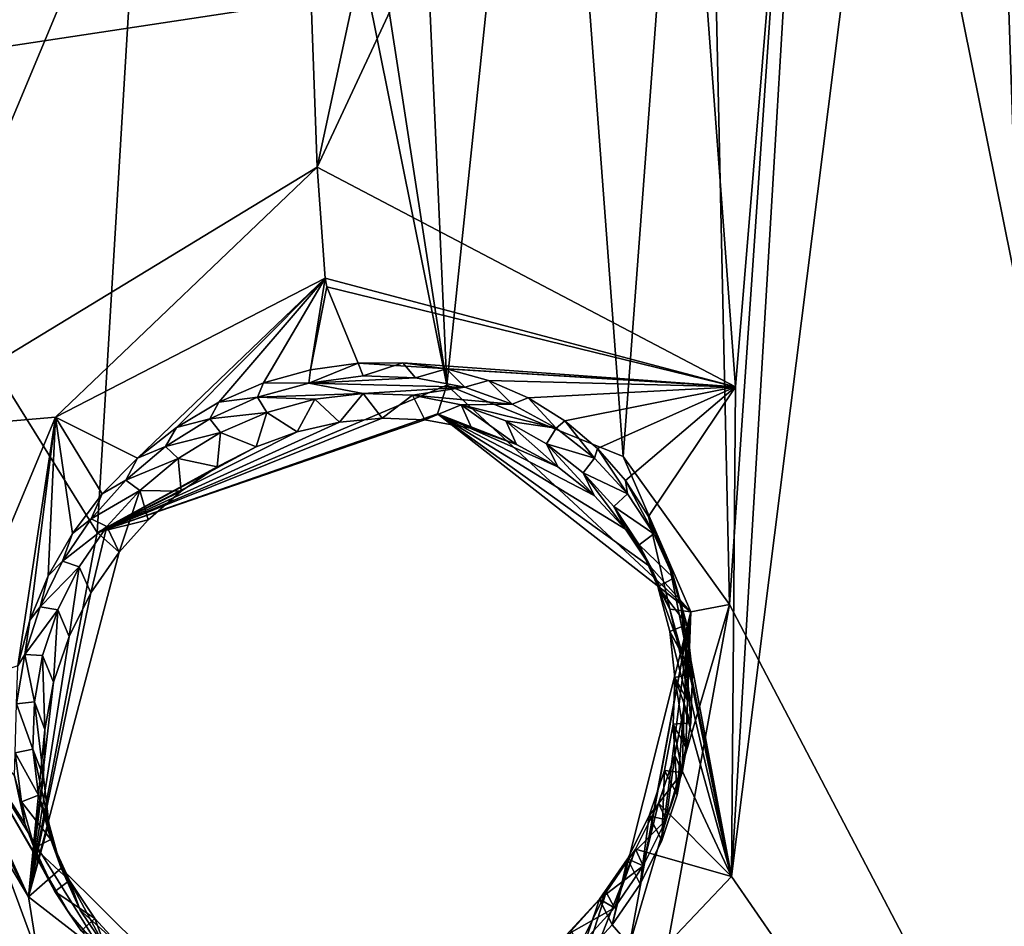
# Model space of a CAD drawing. Header units: millimetres. Extents: x -147 to 294, y -82 to 275.
# Tile 399 of 609: x 271.71 to 277.8, y 199.97 to 205.57. Entities that reach past the tile are written whole.
import ezdxf

# ---------------------------------------------------------------- set-up
doc = ezdxf.new("R2010")
doc.units = ezdxf.units.MM
doc.header["$LTSCALE"] = 67.506716
for name, color, linetype in [('1594', 7, 'CONTINUOUS'), ('1995', 7, 'CONTINUOUS'), ('2014', 7, 'CONTINUOUS'), ('2765', 7, 'CONTINUOUS'), ('2766', 7, 'CONTINUOUS'), ('2767', 7, 'CONTINUOUS'), ('2768', 7, 'CONTINUOUS'), ('2769', 7, 'CONTINUOUS'), ('2770', 7, 'CONTINUOUS'), ('2771', 7, 'CONTINUOUS'), ('2772', 7, 'CONTINUOUS'), ('2773', 7, 'CONTINUOUS'), ('755', 7, 'CONTINUOUS'), ('871', 7, 'CONTINUOUS')]:
    doc.layers.add(name, color=color, linetype=linetype)

msp = doc.modelspace()

# ---------------------------------------------------------------- linework, layer by layer
at = {"layer": '1594', "linetype": 'CONTINUOUS'}
msp.add_3dface([(270.4139, 204.6531, -20.9313), (268.1585, 207.5037, -19.3435), (272.4559, 209.63, -20.2601), (270.4139, 204.6531, -20.9313)], dxfattribs=at)
at = {"layer": '1995', "linetype": 'CONTINUOUS'}
for points in [[(276.6501, 209.9932, -19.0014), (279.6313, 195.2094, -23.9621), (277.3143, 211.5931, -18.8244), (276.6501, 209.9932, -19.0014)], [(279.6313, 195.2094, -23.9621), (279.7405, 197.6106, -23.3075), (277.3143, 211.5931, -18.8244), (279.6313, 195.2094, -23.9621)], [(277.3143, 211.5931, -18.8244), (279.7405, 197.6106, -23.3075), (280.9186, 205.605, -21.5357), (277.3143, 211.5931, -18.8244)], [(272.7277, 211.3819, -17.4434), (266.7488, 211.1453, -15.8076), (272.1865, 202.4038, -19.5774), (272.7277, 211.3819, -17.4434)], [(274.3503, 203.3148, -19.9895), (272.7277, 211.3819, -17.4434), (272.1865, 202.4038, -19.5774), (274.3503, 203.3148, -19.9895)], [(273.3468, 209.8073, -18.016), (272.7277, 211.3819, -17.4434), (274.3503, 203.3148, -19.9895), (273.3468, 209.8073, -18.016)], [(272.1865, 202.4038, -19.5774), (266.7488, 211.1453, -15.8076), (271.761, 200.1498, -20.0653), (272.1865, 202.4038, -19.5774)], [(271.761, 200.1498, -20.0653), (266.7488, 211.1453, -15.8076), (268.4085, 206.7562, -17.353), (271.761, 200.1498, -20.0653)], [(276.6501, 209.9932, -19.0014), (275.9325, 209.4525, -18.9061), (276.0986, 201.9569, -20.9029), (276.6501, 209.9932, -19.0014)], [(279.6313, 195.2094, -23.9621), (276.6501, 209.9932, -19.0014), (276.0986, 201.9569, -20.9029), (279.6313, 195.2094, -23.9621)], [(274.0799, 209.3368, -18.3563), (273.3468, 209.8073, -18.016), (274.3503, 203.3148, -19.9895), (274.0799, 209.3368, -18.3563)], [(275.9325, 209.4525, -18.9061), (274.9649, 209.1975, -18.665), (275.4402, 202.8718, -20.4479), (275.9325, 209.4525, -18.9061)], [(276.0986, 201.9569, -20.9029), (275.9325, 209.4525, -18.9061), (275.4402, 202.8718, -20.4479), (276.0986, 201.9569, -20.9029)], [(274.9649, 209.1975, -18.665), (274.0799, 209.3368, -18.3563), (274.3503, 203.3148, -19.9895), (274.9649, 209.1975, -18.665)], [(274.9649, 209.1975, -18.665), (274.3503, 203.3148, -19.9895), (275.4402, 202.8718, -20.4479), (274.9649, 209.1975, -18.665)], [(268.5351, 205.5437, -17.7001), (271.761, 200.1498, -20.0653), (268.4085, 206.7562, -17.353), (268.5351, 205.5437, -17.7001)], [(268.042, 204.4514, -17.8491), (272.421, 196.0159, -21.4268), (268.5351, 205.5437, -17.7001), (268.042, 204.4514, -17.8491)], [(272.421, 196.0159, -21.4268), (271.761, 200.1498, -20.0653), (268.5351, 205.5437, -17.7001), (272.421, 196.0159, -21.4268)], [(265.2099, 196.6723, -19.222), (272.421, 196.0159, -21.4268), (268.042, 204.4514, -17.8491), (265.2099, 196.6723, -19.222)], [(275.6906, 199.7235, -21.3854), (279.6313, 195.2094, -23.9621), (276.0986, 201.9569, -20.9029), (275.6906, 199.7235, -21.3854)], [(271.761, 200.1498, -20.0653), (272.421, 196.0159, -21.4268), (273.5124, 198.7915, -20.9682), (271.761, 200.1498, -20.0653)]]:
    msp.add_3dface(points, dxfattribs=at)
at = {"layer": '2014', "linetype": 'CONTINUOUS'}
for points in [[(277.6074, 212.1589, -21.2669), (278.102, 197.3899, -25.3327), (276.1103, 200.2748, -23.8642), (277.6074, 212.1589, -21.2669)], [(276.6895, 209.9816, -21.5003), (277.6074, 212.1589, -21.2669), (276.1103, 200.2748, -23.8642), (276.6895, 209.9816, -21.5003)], [(278.102, 197.3899, -25.3327), (277.6074, 212.1589, -21.2669), (279.8609, 208.6799, -22.8868), (278.102, 197.3899, -25.3327)], [(275.692, 209.256, -21.3595), (276.6895, 209.9816, -21.5003), (276.134, 203.3033, -23.0449), (275.692, 209.256, -21.3595)], [(276.134, 203.3033, -23.0449), (276.6895, 209.9816, -21.5003), (276.1103, 200.2748, -23.8642), (276.134, 203.3033, -23.0449)], [(270.4139, 204.6531, -20.9313), (272.4559, 209.63, -20.2601), (270.8503, 203.0238, -21.4926), (270.4139, 204.6531, -20.9313)], [(272.4559, 209.63, -20.2601), (273.3862, 209.0992, -20.676), (270.8503, 203.0238, -21.4926), (272.4559, 209.63, -20.2601)], [(274.4696, 208.9488, -21.0497), (275.692, 209.256, -21.3595), (273.5472, 204.6619, -21.8673), (274.4696, 208.9488, -21.0497)], [(273.5472, 204.6619, -21.8673), (275.692, 209.256, -21.3595), (276.134, 203.3033, -23.0449), (273.5472, 204.6619, -21.8673)], [(273.3862, 209.0992, -20.676), (273.5472, 204.6619, -21.8673), (270.8503, 203.0238, -21.4926), (273.3862, 209.0992, -20.676)], [(273.3862, 209.0992, -20.676), (274.4696, 208.9488, -21.0497), (273.5472, 204.6619, -21.8673), (273.3862, 209.0992, -20.676)], [(276.1103, 200.2748, -23.8642), (278.102, 197.3899, -25.3327), (274.9853, 199.0874, -23.8362), (276.1103, 200.2748, -23.8642)]]:
    msp.add_3dface(points, dxfattribs=at)
at = {"layer": '2765', "linetype": 'CONTINUOUS'}
for points in [[(273.5472, 204.6619, -21.8673), (276.134, 203.3033, -23.0449), (273.5961, 203.9761, -21.8063), (273.5472, 204.6619, -21.8673)], [(273.5961, 203.9761, -21.8063), (276.134, 203.3033, -23.0449), (273.6066, 203.9215, -21.7791), (273.5961, 203.9761, -21.8063)], [(273.6066, 203.9215, -21.7791), (276.134, 203.3033, -23.0449), (273.8011, 203.4505, -21.1942), (273.6066, 203.9215, -21.7791)], [(273.8011, 203.4505, -21.1942), (276.134, 203.3033, -23.0449), (274.0771, 203.4511, -21.3064), (273.8011, 203.4505, -21.1942)], [(274.0771, 203.4511, -21.3064), (276.134, 203.3033, -23.0449), (274.3473, 203.4152, -21.4274), (274.0771, 203.4511, -21.3064)], [(274.3473, 203.4152, -21.4274), (276.134, 203.3033, -23.0449), (274.6074, 203.3428, -21.5552), (274.3473, 203.4152, -21.4274)], [(274.6074, 203.3428, -21.5552), (276.134, 203.3033, -23.0449), (274.8534, 203.2348, -21.6877), (274.6074, 203.3428, -21.5552)], [(274.8534, 203.2348, -21.6877), (276.134, 203.3033, -23.0449), (275.0793, 203.0939, -21.8215), (274.8534, 203.2348, -21.6877)], [(275.0793, 203.0939, -21.8215), (276.134, 203.3033, -23.0449), (275.2807, 202.9226, -21.9542), (275.0793, 203.0939, -21.8215)], [(275.2807, 202.9226, -21.9542), (276.134, 203.3033, -23.0449), (275.4543, 202.7242, -22.0834), (275.2807, 202.9226, -21.9542)], [(275.4543, 202.7242, -22.0834), (276.134, 203.3033, -23.0449), (275.5974, 202.5027, -22.2067), (275.4543, 202.7242, -22.0834)], [(276.134, 203.3033, -23.0449), (276.1103, 200.2748, -23.8642), (275.5974, 202.5027, -22.2067), (276.134, 203.3033, -23.0449)], [(275.5974, 202.5027, -22.2067), (276.1103, 200.2748, -23.8642), (275.7205, 202.2269, -22.3376), (275.5974, 202.5027, -22.2067)], [(275.7205, 202.2269, -22.3376), (276.1103, 200.2748, -23.8642), (275.798, 201.9353, -22.4545), (275.7205, 202.2269, -22.3376)], [(275.798, 201.9353, -22.4545), (276.1103, 200.2748, -23.8642), (275.8297, 201.6342, -22.5554), (275.798, 201.9353, -22.4545)], [(275.8297, 201.6342, -22.5554), (276.1103, 200.2748, -23.8642), (275.8166, 201.3282, -22.6385), (275.8297, 201.6342, -22.5554)], [(275.8166, 201.3282, -22.6385), (276.1103, 200.2748, -23.8642), (275.7595, 201.0253, -22.7019), (275.8166, 201.3282, -22.6385)], [(275.7595, 201.0253, -22.7019), (276.1103, 200.2748, -23.8642), (275.6592, 200.7287, -22.7459), (275.7595, 201.0253, -22.7019)], [(275.6592, 200.7287, -22.7459), (276.1103, 200.2748, -23.8642), (275.5168, 200.4446, -22.7695), (275.6592, 200.7287, -22.7459)], [(276.1103, 200.2748, -23.8642), (274.9853, 199.0874, -23.8362), (275.5168, 200.4446, -22.7695), (276.1103, 200.2748, -23.8642)], [(275.5168, 200.4446, -22.7695), (274.9853, 199.0874, -23.8362), (275.3352, 200.1793, -22.7717), (275.5168, 200.4446, -22.7695)], [(275.3352, 200.1793, -22.7717), (274.9853, 199.0874, -23.8362), (275.118, 199.9391, -22.7521), (275.3352, 200.1793, -22.7717)]]:
    msp.add_3dface(points, dxfattribs=at)
at = {"layer": '2766', "linetype": 'CONTINUOUS'}
for points in [[(270.8503, 203.0238, -21.4926), (273.5472, 204.6619, -21.8673), (271.928, 203.1152, -21.4403), (270.8503, 203.0238, -21.4926)], [(273.5472, 204.6619, -21.8673), (273.5961, 203.9761, -21.8063), (271.928, 203.1152, -21.4403), (273.5472, 204.6619, -21.8673)], [(271.928, 203.1152, -21.4403), (273.5961, 203.9761, -21.8063), (272.4353, 202.8627, -20.8144), (271.928, 203.1152, -21.4403)], [(272.4353, 202.8627, -20.8144), (273.5961, 203.9761, -21.8063), (272.677, 203.0523, -20.8559), (272.4353, 202.8627, -20.8144)], [(272.677, 203.0523, -20.8559), (273.5961, 203.9761, -21.8063), (272.9384, 203.208, -20.9158), (272.677, 203.0523, -20.8559)], [(272.9384, 203.208, -20.9158), (273.5961, 203.9761, -21.8063), (273.2163, 203.3279, -20.9928), (272.9384, 203.208, -20.9158)], [(273.2163, 203.3279, -20.9928), (273.5961, 203.9761, -21.8063), (273.5058, 203.4093, -21.086), (273.2163, 203.3279, -20.9928)], [(273.5961, 203.9761, -21.8063), (273.6066, 203.9215, -21.7791), (273.5058, 203.4093, -21.086), (273.5961, 203.9761, -21.8063)], [(273.6066, 203.9215, -21.7791), (273.8011, 203.4505, -21.1942), (273.5058, 203.4093, -21.086), (273.6066, 203.9215, -21.7791)], [(271.2164, 201.4181, -21.6626), (270.8503, 203.0238, -21.4926), (271.928, 203.1152, -21.4403), (271.2164, 201.4181, -21.6626)], [(271.2164, 201.4181, -21.6626), (271.928, 203.1152, -21.4403), (271.6962, 201.5783, -20.8948), (271.2164, 201.4181, -21.6626)], [(271.6962, 201.5783, -20.8948), (271.928, 203.1152, -21.4403), (271.7709, 201.861, -20.8421), (271.6962, 201.5783, -20.8948)], [(271.7709, 201.861, -20.8421), (271.928, 203.1152, -21.4403), (271.8834, 202.135, -20.8069), (271.7709, 201.861, -20.8421)], [(271.8834, 202.135, -20.8069), (271.928, 203.1152, -21.4403), (272.0331, 202.3968, -20.7899), (271.8834, 202.135, -20.8069)], [(272.0331, 202.3968, -20.7899), (271.928, 203.1152, -21.4403), (272.2183, 202.6416, -20.7923), (272.0331, 202.3968, -20.7899)], [(272.2183, 202.6416, -20.7923), (271.928, 203.1152, -21.4403), (272.4353, 202.8627, -20.8144), (272.2183, 202.6416, -20.7923)], [(271.8186, 199.7864, -22.3497), (270.7745, 199.9581, -22.3086), (271.2164, 201.4181, -21.6626), (271.8186, 199.7864, -22.3497)], [(271.8186, 199.7864, -22.3497), (271.2164, 201.4181, -21.6626), (272.2148, 199.8137, -21.6136), (271.8186, 199.7864, -22.3497)], [(272.2148, 199.8137, -21.6136), (271.2164, 201.4181, -21.6626), (272.011, 200.0506, -21.4639), (272.2148, 199.8137, -21.6136)], [(272.011, 200.0506, -21.4639), (271.2164, 201.4181, -21.6626), (271.8385, 200.3441, -21.3102), (272.011, 200.0506, -21.4639)], [(271.8385, 200.3441, -21.3102), (271.2164, 201.4181, -21.6626), (271.7395, 200.6032, -21.1957), (271.8385, 200.3441, -21.3102)], [(271.7395, 200.6032, -21.1957), (271.2164, 201.4181, -21.6626), (271.6756, 200.8981, -21.0843), (271.7395, 200.6032, -21.1957)]]:
    msp.add_3dface(points, dxfattribs=at)
at = {"layer": '2767', "linetype": 'CONTINUOUS'}
for points in [[(273.5058, 203.4093, -21.086), (273.8011, 203.4505, -21.1942), (273.4951, 203.3266, -20.8029), (273.5058, 203.4093, -21.086)], [(273.4951, 203.3266, -20.8029), (273.8011, 203.4505, -21.1942), (273.8326, 203.3709, -20.8947), (273.4951, 203.3266, -20.8029)], [(273.2163, 203.3279, -20.9928), (273.5058, 203.4093, -21.086), (273.4951, 203.3266, -20.8029), (273.2163, 203.3279, -20.9928)], [(272.9384, 203.208, -20.9158), (273.2163, 203.3279, -20.9928), (273.1789, 203.239, -20.7299), (272.9384, 203.208, -20.9158)], [(273.1789, 203.239, -20.7299), (273.2163, 203.3279, -20.9928), (273.4951, 203.3266, -20.8029), (273.1789, 203.239, -20.7299)], [(272.8824, 203.1066, -20.6753), (272.9384, 203.208, -20.9158), (273.1789, 203.239, -20.7299), (272.8824, 203.1066, -20.6753)], [(272.677, 203.0523, -20.8559), (272.9384, 203.208, -20.9158), (272.8824, 203.1066, -20.6753), (272.677, 203.0523, -20.8559)], [(272.6091, 202.9338, -20.6391), (272.677, 203.0523, -20.8559), (272.8824, 203.1066, -20.6753), (272.6091, 202.9338, -20.6391)], [(272.4353, 202.8627, -20.8144), (272.677, 203.0523, -20.8559), (272.6091, 202.9338, -20.6391), (272.4353, 202.8627, -20.8144)], [(272.364, 202.7264, -20.6212), (272.4353, 202.8627, -20.8144), (272.6091, 202.9338, -20.6391), (272.364, 202.7264, -20.6212)], [(272.2183, 202.6416, -20.7923), (272.4353, 202.8627, -20.8144), (272.364, 202.7264, -20.6212), (272.2183, 202.6416, -20.7923)], [(272.1488, 202.4867, -20.6214), (272.2183, 202.6416, -20.7923), (272.364, 202.7264, -20.6212), (272.1488, 202.4867, -20.6214)], [(272.0331, 202.3968, -20.7899), (272.2183, 202.6416, -20.7923), (272.1488, 202.4867, -20.6214), (272.0331, 202.3968, -20.7899)], [(271.9726, 202.2254, -20.6394), (272.0331, 202.3968, -20.7899), (272.1488, 202.4867, -20.6214), (271.9726, 202.2254, -20.6394)], [(271.8834, 202.135, -20.8069), (272.0331, 202.3968, -20.7899), (271.9726, 202.2254, -20.6394), (271.8834, 202.135, -20.8069)], [(271.8344, 201.9425, -20.6749), (271.8834, 202.135, -20.8069), (271.9726, 202.2254, -20.6394), (271.8344, 201.9425, -20.6749)], [(271.7709, 201.861, -20.8421), (271.8834, 202.135, -20.8069), (271.8344, 201.9425, -20.6749), (271.7709, 201.861, -20.8421)], [(271.7394, 201.6488, -20.7265), (271.7709, 201.861, -20.8421), (271.8344, 201.9425, -20.6749), (271.7394, 201.6488, -20.7265)], [(271.6962, 201.5783, -20.8948), (271.7709, 201.861, -20.8421), (271.7394, 201.6488, -20.7265), (271.6962, 201.5783, -20.8948)], [(271.6869, 201.3436, -20.7941), (271.6962, 201.5783, -20.8948), (271.7394, 201.6488, -20.7265), (271.6869, 201.3436, -20.7941)], [(271.7182, 200.7379, -20.9692), (271.6756, 200.8981, -21.0843), (271.6799, 201.0404, -20.8749), (271.7182, 200.7379, -20.9692)], [(271.7395, 200.6032, -21.1957), (271.6756, 200.8981, -21.0843), (271.7182, 200.7379, -20.9692), (271.7395, 200.6032, -21.1957)], [(271.7996, 200.4519, -21.0721), (271.7395, 200.6032, -21.1957), (271.7182, 200.7379, -20.9692), (271.7996, 200.4519, -21.0721)], [(271.8385, 200.3441, -21.3102), (271.7395, 200.6032, -21.1957), (271.7996, 200.4519, -21.0721), (271.8385, 200.3441, -21.3102)], [(271.925, 200.1819, -21.1839), (271.8385, 200.3441, -21.3102), (271.7996, 200.4519, -21.0721), (271.925, 200.1819, -21.1839)], [(272.011, 200.0506, -21.4639), (271.8385, 200.3441, -21.3102), (271.925, 200.1819, -21.1839), (272.011, 200.0506, -21.4639)], [(272.0878, 199.9383, -21.2998), (272.011, 200.0506, -21.4639), (271.925, 200.1819, -21.1839), (272.0878, 199.9383, -21.2998)], [(272.2148, 199.8137, -21.6136), (272.011, 200.0506, -21.4639), (272.0878, 199.9383, -21.2998), (272.2148, 199.8137, -21.6136)]]:
    msp.add_3dface(points, dxfattribs=at)
at = {"layer": '2768', "linetype": 'CONTINUOUS'}
for points in [[(273.8011, 203.4505, -21.1942), (274.0771, 203.4511, -21.3064), (273.8326, 203.3709, -20.8947), (273.8011, 203.4505, -21.1942)], [(273.8326, 203.3709, -20.8947), (274.0771, 203.4511, -21.3064), (274.1555, 203.3596, -20.9973), (273.8326, 203.3709, -20.8947)], [(274.0771, 203.4511, -21.3064), (274.3473, 203.4152, -21.4274), (274.1555, 203.3596, -20.9973), (274.0771, 203.4511, -21.3064)], [(274.1555, 203.3596, -20.9973), (274.3473, 203.4152, -21.4274), (274.4616, 203.3026, -21.1076), (274.1555, 203.3596, -20.9973)], [(274.3473, 203.4152, -21.4274), (274.6074, 203.3428, -21.5552), (274.4616, 203.3026, -21.1076), (274.3473, 203.4152, -21.4274)], [(274.4616, 203.3026, -21.1076), (274.6074, 203.3428, -21.5552), (274.7543, 203.1972, -21.2271), (274.4616, 203.3026, -21.1076)], [(274.6074, 203.3428, -21.5552), (274.8534, 203.2348, -21.6877), (274.7543, 203.1972, -21.2271), (274.6074, 203.3428, -21.5552)], [(274.7543, 203.1972, -21.2271), (274.8534, 203.2348, -21.6877), (275.0256, 203.0481, -21.3521), (274.7543, 203.1972, -21.2271)], [(274.8534, 203.2348, -21.6877), (275.0793, 203.0939, -21.8215), (275.0256, 203.0481, -21.3521), (274.8534, 203.2348, -21.6877)], [(275.0256, 203.0481, -21.3521), (275.0793, 203.0939, -21.8215), (275.2626, 202.8622, -21.4767), (275.0256, 203.0481, -21.3521)], [(275.0793, 203.0939, -21.8215), (275.2807, 202.9226, -21.9542), (275.2626, 202.8622, -21.4767), (275.0793, 203.0939, -21.8215)], [(275.2626, 202.8622, -21.4767), (275.2807, 202.9226, -21.9542), (275.4663, 202.641, -21.6006), (275.2626, 202.8622, -21.4767)], [(275.2807, 202.9226, -21.9542), (275.4543, 202.7242, -22.0834), (275.4663, 202.641, -21.6006), (275.2807, 202.9226, -21.9542)], [(275.4543, 202.7242, -22.0834), (275.5974, 202.5027, -22.2067), (275.63, 202.3939, -21.7192), (275.4543, 202.7242, -22.0834)], [(275.4663, 202.641, -21.6006), (275.4543, 202.7242, -22.0834), (275.63, 202.3939, -21.7192), (275.4663, 202.641, -21.6006)], [(275.5974, 202.5027, -22.2067), (275.7205, 202.2269, -22.3376), (275.754, 202.1212, -21.8325), (275.5974, 202.5027, -22.2067)], [(275.63, 202.3939, -21.7192), (275.5974, 202.5027, -22.2067), (275.754, 202.1212, -21.8325), (275.63, 202.3939, -21.7192)], [(275.7205, 202.2269, -22.3376), (275.798, 201.9353, -22.4545), (275.8337, 201.8334, -21.936), (275.7205, 202.2269, -22.3376)], [(275.754, 202.1212, -21.8325), (275.7205, 202.2269, -22.3376), (275.8337, 201.8334, -21.936), (275.754, 202.1212, -21.8325)], [(275.798, 201.9353, -22.4545), (275.8297, 201.6342, -22.5554), (275.8694, 201.5305, -22.0299), (275.798, 201.9353, -22.4545)], [(275.8337, 201.8334, -21.936), (275.798, 201.9353, -22.4545), (275.8694, 201.5305, -22.0299), (275.8337, 201.8334, -21.936)], [(275.8297, 201.6342, -22.5554), (275.8166, 201.3282, -22.6385), (275.8596, 201.2259, -22.1099), (275.8297, 201.6342, -22.5554)], [(275.8694, 201.5305, -22.0299), (275.8297, 201.6342, -22.5554), (275.8596, 201.2259, -22.1099), (275.8694, 201.5305, -22.0299)], [(275.8166, 201.3282, -22.6385), (275.7595, 201.0253, -22.7019), (275.8043, 200.9194, -22.1764), (275.8166, 201.3282, -22.6385)], [(275.8596, 201.2259, -22.1099), (275.8166, 201.3282, -22.6385), (275.8043, 200.9194, -22.1764), (275.8596, 201.2259, -22.1099)], [(275.7595, 201.0253, -22.7019), (275.6592, 200.7287, -22.7459), (275.7062, 200.6247, -22.2261), (275.7595, 201.0253, -22.7019)], [(275.8043, 200.9194, -22.1764), (275.7595, 201.0253, -22.7019), (275.7062, 200.6247, -22.2261), (275.8043, 200.9194, -22.1764)], [(275.6592, 200.7287, -22.7459), (275.5168, 200.4446, -22.7695), (275.5648, 200.3419, -22.2592), (275.6592, 200.7287, -22.7459)], [(275.7062, 200.6247, -22.2261), (275.6592, 200.7287, -22.7459), (275.5648, 200.3419, -22.2592), (275.7062, 200.6247, -22.2261)], [(275.5168, 200.4446, -22.7695), (275.3352, 200.1793, -22.7717), (275.3863, 200.0818, -22.2746), (275.5168, 200.4446, -22.7695)], [(275.5648, 200.3419, -22.2592), (275.5168, 200.4446, -22.7695), (275.3863, 200.0818, -22.2746), (275.5648, 200.3419, -22.2592)], [(275.3352, 200.1793, -22.7717), (275.118, 199.9391, -22.7521), (275.1704, 199.8449, -22.2721), (275.3352, 200.1793, -22.7717)], [(275.3863, 200.0818, -22.2746), (275.3352, 200.1793, -22.7717), (275.1704, 199.8449, -22.2721), (275.3863, 200.0818, -22.2746)]]:
    msp.add_3dface(points, dxfattribs=at)
at = {"layer": '2769', "linetype": 'CONTINUOUS'}
for points in [[(273.4951, 203.3266, -20.8029), (273.8326, 203.3709, -20.8947), (274.1555, 203.3596, -20.9973), (273.4951, 203.3266, -20.8029)], [(273.4951, 203.3266, -20.8029), (274.1555, 203.3596, -20.9973), (274.4616, 203.3026, -21.1076), (273.4951, 203.3266, -20.8029)], [(273.1789, 203.239, -20.7299), (273.4951, 203.3266, -20.8029), (273.8326, 203.2617, -20.9238), (273.1789, 203.239, -20.7299)], [(273.4951, 203.3266, -20.8029), (274.4616, 203.3026, -21.1076), (273.8326, 203.2617, -20.9238), (273.4951, 203.3266, -20.8029)], [(274.4616, 203.3026, -21.1076), (274.1374, 203.2517, -21.0206), (273.8326, 203.2617, -20.9238), (274.4616, 203.3026, -21.1076)], [(274.4616, 203.3026, -21.1076), (274.7543, 203.1972, -21.2271), (274.1374, 203.2517, -21.0206), (274.4616, 203.3026, -21.1076)], [(272.8824, 203.1066, -20.6753), (273.1789, 203.239, -20.7299), (273.2358, 203.145, -20.7723), (272.8824, 203.1066, -20.6753)], [(273.5334, 203.2266, -20.8414), (273.1789, 203.239, -20.7299), (273.8326, 203.2617, -20.9238), (273.5334, 203.2266, -20.8414)], [(273.2358, 203.145, -20.7723), (273.1789, 203.239, -20.7299), (273.5334, 203.2266, -20.8414), (273.2358, 203.145, -20.7723)], [(274.1374, 203.2517, -21.0206), (274.7543, 203.1972, -21.2271), (274.4375, 203.1924, -21.1295), (274.1374, 203.2517, -21.0206)], [(274.7543, 203.1972, -21.2271), (275.0256, 203.0481, -21.3521), (274.4375, 203.1924, -21.1295), (274.7543, 203.1972, -21.2271)], [(274.4375, 203.1924, -21.1295), (275.0256, 203.0481, -21.3521), (274.7133, 203.0932, -21.2421), (274.4375, 203.1924, -21.1295)], [(272.9488, 203.021, -20.7183), (272.8824, 203.1066, -20.6753), (273.2358, 203.145, -20.7723), (272.9488, 203.021, -20.7183)], [(272.6091, 202.9338, -20.6391), (272.8824, 203.1066, -20.6753), (272.9488, 203.021, -20.7183), (272.6091, 202.9338, -20.6391)], [(274.7133, 203.0932, -21.2421), (275.0256, 203.0481, -21.3521), (274.9666, 202.9515, -21.3595), (274.7133, 203.0932, -21.2421)], [(272.6873, 202.8596, -20.6826), (272.6091, 202.9338, -20.6391), (272.9488, 203.021, -20.7183), (272.6873, 202.8596, -20.6826)], [(275.0256, 203.0481, -21.3521), (275.2626, 202.8622, -21.4767), (274.9666, 202.9515, -21.3595), (275.0256, 203.0481, -21.3521)], [(272.364, 202.7264, -20.6212), (272.6091, 202.9338, -20.6391), (272.6873, 202.8596, -20.6826), (272.364, 202.7264, -20.6212)], [(274.9666, 202.9515, -21.3595), (275.2626, 202.8622, -21.4767), (275.1925, 202.7721, -21.4788), (274.9666, 202.9515, -21.3595)], [(272.4502, 202.6628, -20.6642), (272.364, 202.7264, -20.6212), (272.6873, 202.8596, -20.6826), (272.4502, 202.6628, -20.6642)], [(275.2626, 202.8622, -21.4767), (275.4663, 202.641, -21.6006), (275.1925, 202.7721, -21.4788), (275.2626, 202.8622, -21.4767)], [(275.1925, 202.7721, -21.4788), (275.4663, 202.641, -21.6006), (275.383, 202.5633, -21.5952), (275.1925, 202.7721, -21.4788)], [(272.1488, 202.4867, -20.6214), (272.364, 202.7264, -20.6212), (272.4502, 202.6628, -20.6642), (272.1488, 202.4867, -20.6214)], [(272.2465, 202.4397, -20.6632), (272.1488, 202.4867, -20.6214), (272.4502, 202.6628, -20.6642), (272.2465, 202.4397, -20.6632)], [(275.4663, 202.641, -21.6006), (275.63, 202.3939, -21.7192), (275.383, 202.5633, -21.5952), (275.4663, 202.641, -21.6006)], [(275.383, 202.5633, -21.5952), (275.63, 202.3939, -21.7192), (275.5384, 202.3258, -21.7086), (275.383, 202.5633, -21.5952)], [(271.9726, 202.2254, -20.6394), (272.1488, 202.4867, -20.6214), (272.2465, 202.4397, -20.6632), (271.9726, 202.2254, -20.6394)], [(272.0752, 202.1903, -20.6794), (271.9726, 202.2254, -20.6394), (272.2465, 202.4397, -20.6632), (272.0752, 202.1903, -20.6794)], [(275.63, 202.3939, -21.7192), (275.754, 202.1212, -21.8325), (275.5384, 202.3258, -21.7086), (275.63, 202.3939, -21.7192)], [(275.5384, 202.3258, -21.7086), (275.754, 202.1212, -21.8325), (275.6535, 202.0678, -21.8149), (275.5384, 202.3258, -21.7086)], [(271.8344, 201.9425, -20.6749), (271.9726, 202.2254, -20.6394), (272.0752, 202.1903, -20.6794), (271.8344, 201.9425, -20.6749)], [(271.9431, 201.9246, -20.712), (271.8344, 201.9425, -20.6749), (272.0752, 202.1903, -20.6794), (271.9431, 201.9246, -20.712)], [(275.754, 202.1212, -21.8325), (275.8337, 201.8334, -21.936), (275.6535, 202.0678, -21.8149), (275.754, 202.1212, -21.8325)], [(275.6535, 202.0678, -21.8149), (275.8337, 201.8334, -21.936), (275.7285, 201.7903, -21.9142), (275.6535, 202.0678, -21.8149)], [(271.7394, 201.6488, -20.7265), (271.8344, 201.9425, -20.6749), (271.9431, 201.9246, -20.712), (271.7394, 201.6488, -20.7265)], [(271.8492, 201.642, -20.7609), (271.7394, 201.6488, -20.7265), (271.9431, 201.9246, -20.712), (271.8492, 201.642, -20.7609)], [(275.8337, 201.8334, -21.936), (275.8694, 201.5305, -22.0299), (275.7285, 201.7903, -21.9142), (275.8337, 201.8334, -21.936)], [(275.7285, 201.7903, -21.9142), (275.8694, 201.5305, -22.0299), (275.7602, 201.5067, -22.0015), (275.7285, 201.7903, -21.9142)], [(271.6869, 201.3436, -20.7941), (271.7394, 201.6488, -20.7265), (271.7981, 201.3551, -20.8239), (271.6869, 201.3436, -20.7941)], [(271.7981, 201.3551, -20.8239), (271.7394, 201.6488, -20.7265), (271.8492, 201.642, -20.7609), (271.7981, 201.3551, -20.8239)], [(275.8694, 201.5305, -22.0299), (275.8596, 201.2259, -22.1099), (275.7602, 201.5067, -22.0015), (275.8694, 201.5305, -22.0299)], [(275.7602, 201.5067, -22.0015), (275.8596, 201.2259, -22.1099), (275.749, 201.2164, -22.0773), (275.7602, 201.5067, -22.0015)], [(271.7894, 201.0624, -20.9013), (271.6869, 201.3436, -20.7941), (271.7981, 201.3551, -20.8239), (271.7894, 201.0624, -20.9013)], [(271.6799, 201.0404, -20.8749), (271.6869, 201.3436, -20.7941), (271.7894, 201.0624, -20.9013), (271.6799, 201.0404, -20.8749)], [(275.8596, 201.2259, -22.1099), (275.8043, 200.9194, -22.1764), (275.749, 201.2164, -22.0773), (275.8596, 201.2259, -22.1099)], [(275.749, 201.2164, -22.0773), (275.8043, 200.9194, -22.1764), (275.6959, 200.9308, -22.1387), (275.749, 201.2164, -22.0773)], [(271.8233, 200.7791, -20.9891), (271.6799, 201.0404, -20.8749), (271.7894, 201.0624, -20.9013), (271.8233, 200.7791, -20.9891)], [(271.7182, 200.7379, -20.9692), (271.6799, 201.0404, -20.8749), (271.8233, 200.7791, -20.9891), (271.7182, 200.7379, -20.9692)], [(275.6959, 200.9308, -22.1387), (275.8043, 200.9194, -22.1764), (275.6009, 200.6497, -22.1857), (275.6959, 200.9308, -22.1387)], [(275.8043, 200.9194, -22.1764), (275.7062, 200.6247, -22.2261), (275.6009, 200.6497, -22.1857), (275.8043, 200.9194, -22.1764)], [(271.9003, 200.5045, -21.0875), (271.7182, 200.7379, -20.9692), (271.8233, 200.7791, -20.9891), (271.9003, 200.5045, -21.0875)], [(271.7996, 200.4519, -21.0721), (271.7182, 200.7379, -20.9692), (271.9003, 200.5045, -21.0875), (271.7996, 200.4519, -21.0721)], [(275.6009, 200.6497, -22.1857), (275.7062, 200.6247, -22.2261), (275.4668, 200.3844, -22.2164), (275.6009, 200.6497, -22.1857)], [(275.7062, 200.6247, -22.2261), (275.5648, 200.3419, -22.2592), (275.4668, 200.3844, -22.2164), (275.7062, 200.6247, -22.2261)], [(272.0162, 200.2498, -21.1923), (271.7996, 200.4519, -21.0721), (271.9003, 200.5045, -21.0875), (272.0162, 200.2498, -21.1923)], [(271.925, 200.1819, -21.1839), (271.7996, 200.4519, -21.0721), (272.0162, 200.2498, -21.1923), (271.925, 200.1819, -21.1839)], [(275.4668, 200.3844, -22.2164), (275.5648, 200.3419, -22.2592), (275.2931, 200.1344, -22.2305), (275.4668, 200.3844, -22.2164)], [(275.5648, 200.3419, -22.2592), (275.3863, 200.0818, -22.2746), (275.2931, 200.1344, -22.2305), (275.5648, 200.3419, -22.2592)], [(272.1716, 200.0155, -21.3035), (271.925, 200.1819, -21.1839), (272.0162, 200.2498, -21.1923), (272.1716, 200.0155, -21.3035)], [(272.0878, 199.9383, -21.2998), (271.925, 200.1819, -21.1839), (272.1716, 200.0155, -21.3035), (272.0878, 199.9383, -21.2998)], [(275.2931, 200.1344, -22.2305), (275.3863, 200.0818, -22.2746), (275.0876, 199.9117, -22.2274), (275.2931, 200.1344, -22.2305)], [(275.3863, 200.0818, -22.2746), (275.1704, 199.8449, -22.2721), (275.0876, 199.9117, -22.2274), (275.3863, 200.0818, -22.2746)], [(272.3611, 199.8093, -21.4174), (272.0878, 199.9383, -21.2998), (272.1716, 200.0155, -21.3035), (272.3611, 199.8093, -21.4174)]]:
    msp.add_3dface(points, dxfattribs=at)
at = {"layer": '2770', "linetype": 'CONTINUOUS'}
for points in [[(274.1374, 203.2517, -21.0206), (274.4375, 203.1924, -21.1295), (274.2125, 203.099, -20.3252), (274.1374, 203.2517, -21.0206)], [(274.2125, 203.099, -20.3252), (274.4375, 203.1924, -21.1295), (274.5049, 203.0452, -20.4396), (274.2125, 203.099, -20.3252)], [(274.4375, 203.1924, -21.1295), (274.7133, 203.0932, -21.2421), (274.781, 202.9476, -20.5607), (274.4375, 203.1924, -21.1295)], [(274.5049, 203.0452, -20.4396), (274.4375, 203.1924, -21.1295), (274.781, 202.9476, -20.5607), (274.5049, 203.0452, -20.4396)], [(274.7133, 203.0932, -21.2421), (274.9666, 202.9515, -21.3595), (275.0351, 202.8084, -20.6861), (274.7133, 203.0932, -21.2421)], [(274.781, 202.9476, -20.5607), (274.7133, 203.0932, -21.2421), (275.0351, 202.8084, -20.6861), (274.781, 202.9476, -20.5607)], [(274.9666, 202.9515, -21.3595), (275.1925, 202.7721, -21.4788), (275.2617, 202.6319, -20.8127), (274.9666, 202.9515, -21.3595)], [(275.0351, 202.8084, -20.6861), (274.9666, 202.9515, -21.3595), (275.2617, 202.6319, -20.8127), (275.0351, 202.8084, -20.6861)], [(275.1925, 202.7721, -21.4788), (275.383, 202.5633, -21.5952), (275.4553, 202.4232, -20.9372), (275.1925, 202.7721, -21.4788)], [(275.2617, 202.6319, -20.8127), (275.1925, 202.7721, -21.4788), (275.4553, 202.4232, -20.9372), (275.2617, 202.6319, -20.8127)], [(275.383, 202.5633, -21.5952), (275.5384, 202.3258, -21.7086), (275.6115, 202.1875, -21.0565), (275.383, 202.5633, -21.5952)], [(275.4553, 202.4232, -20.9372), (275.383, 202.5633, -21.5952), (275.6115, 202.1875, -21.0565), (275.4553, 202.4232, -20.9372)], [(275.5384, 202.3258, -21.7086), (275.6535, 202.0678, -21.8149), (275.729, 201.9284, -21.169), (275.5384, 202.3258, -21.7086)], [(275.6115, 202.1875, -21.0565), (275.5384, 202.3258, -21.7086), (275.729, 201.9284, -21.169), (275.6115, 202.1875, -21.0565)], [(275.6535, 202.0678, -21.8149), (275.7285, 201.7903, -21.9142), (275.8053, 201.6516, -21.2723), (275.6535, 202.0678, -21.8149)], [(275.729, 201.9284, -21.169), (275.6535, 202.0678, -21.8149), (275.8053, 201.6516, -21.2723), (275.729, 201.9284, -21.169)], [(275.7285, 201.7903, -21.9142), (275.7602, 201.5067, -22.0015), (275.8386, 201.3644, -21.3637), (275.7285, 201.7903, -21.9142)], [(275.8053, 201.6516, -21.2723), (275.7285, 201.7903, -21.9142), (275.8386, 201.3644, -21.3637), (275.8053, 201.6516, -21.2723)], [(275.7602, 201.5067, -22.0015), (275.749, 201.2164, -22.0773), (275.8284, 201.0725, -21.4414), (275.7602, 201.5067, -22.0015)], [(275.8386, 201.3644, -21.3637), (275.7602, 201.5067, -22.0015), (275.8284, 201.0725, -21.4414), (275.8386, 201.3644, -21.3637)], [(275.749, 201.2164, -22.0773), (275.6959, 200.9308, -22.1387), (275.7751, 200.7813, -21.5042), (275.749, 201.2164, -22.0773)], [(275.8284, 201.0725, -21.4414), (275.749, 201.2164, -22.0773), (275.7751, 200.7813, -21.5042), (275.8284, 201.0725, -21.4414)], [(275.6959, 200.9308, -22.1387), (275.6009, 200.6497, -22.1857), (275.68, 200.4977, -21.5504), (275.6959, 200.9308, -22.1387)], [(275.7751, 200.7813, -21.5042), (275.6959, 200.9308, -22.1387), (275.68, 200.4977, -21.5504), (275.7751, 200.7813, -21.5042)], [(275.6009, 200.6497, -22.1857), (275.4668, 200.3844, -22.2164), (275.5449, 200.2277, -21.5792), (275.6009, 200.6497, -22.1857)], [(275.68, 200.4977, -21.5504), (275.6009, 200.6497, -22.1857), (275.5449, 200.2277, -21.5792), (275.68, 200.4977, -21.5504)], [(275.4668, 200.3844, -22.2164), (275.2931, 200.1344, -22.2305), (275.3717, 199.9763, -21.5897), (275.4668, 200.3844, -22.2164)], [(275.5449, 200.2277, -21.5792), (275.4668, 200.3844, -22.2164), (275.3717, 199.9763, -21.5897), (275.5449, 200.2277, -21.5792)], [(275.2931, 200.1344, -22.2305), (275.0876, 199.9117, -22.2274), (275.1638, 199.7493, -21.5818), (275.2931, 200.1344, -22.2305)], [(275.3717, 199.9763, -21.5897), (275.2931, 200.1344, -22.2305), (275.1638, 199.7493, -21.5818), (275.3717, 199.9763, -21.5897)]]:
    msp.add_3dface(points, dxfattribs=at)
at = {"layer": '2771', "linetype": 'CONTINUOUS'}
for points in [[(275.8587, 201.9111, -20.9498), (274.3503, 203.3148, -19.9895), (274.2908, 203.1368, -20.1065), (275.8587, 201.9111, -20.9498)], [(275.4402, 202.8718, -20.4479), (274.3503, 203.3148, -19.9895), (275.8587, 201.9111, -20.9498), (275.4402, 202.8718, -20.4479)], [(274.2125, 203.099, -20.3252), (274.5049, 203.0452, -20.4396), (274.2908, 203.1368, -20.1065), (274.2125, 203.099, -20.3252)], [(274.5049, 203.0452, -20.4396), (274.781, 202.9476, -20.5607), (274.2908, 203.1368, -20.1065), (274.5049, 203.0452, -20.4396)], [(274.781, 202.9476, -20.5607), (275.0351, 202.8084, -20.6861), (274.2908, 203.1368, -20.1065), (274.781, 202.9476, -20.5607)], [(275.0351, 202.8084, -20.6861), (275.2617, 202.6319, -20.8127), (274.2908, 203.1368, -20.1065), (275.0351, 202.8084, -20.6861)], [(275.2617, 202.6319, -20.8127), (275.4553, 202.4232, -20.9372), (274.2908, 203.1368, -20.1065), (275.2617, 202.6319, -20.8127)], [(275.4553, 202.4232, -20.9372), (275.6115, 202.1875, -21.0565), (274.2908, 203.1368, -20.1065), (275.4553, 202.4232, -20.9372)], [(275.6115, 202.1875, -21.0565), (275.8587, 201.9111, -20.9498), (274.2908, 203.1368, -20.1065), (275.6115, 202.1875, -21.0565)], [(276.0986, 201.9569, -20.9029), (275.4402, 202.8718, -20.4479), (275.8587, 201.9111, -20.9498), (276.0986, 201.9569, -20.9029)], [(275.6115, 202.1875, -21.0565), (275.729, 201.9284, -21.169), (275.8587, 201.9111, -20.9498), (275.6115, 202.1875, -21.0565)], [(275.6906, 199.7235, -21.3854), (276.0986, 201.9569, -20.9029), (275.4783, 199.8526, -21.3925), (275.6906, 199.7235, -21.3854)], [(275.4783, 199.8526, -21.3925), (276.0986, 201.9569, -20.9029), (275.8587, 201.9111, -20.9498), (275.4783, 199.8526, -21.3925)], [(275.5449, 200.2277, -21.5792), (275.3717, 199.9763, -21.5897), (275.8587, 201.9111, -20.9498), (275.5449, 200.2277, -21.5792)], [(275.3717, 199.9763, -21.5897), (275.4783, 199.8526, -21.3925), (275.8587, 201.9111, -20.9498), (275.3717, 199.9763, -21.5897)], [(275.68, 200.4977, -21.5504), (275.5449, 200.2277, -21.5792), (275.8587, 201.9111, -20.9498), (275.68, 200.4977, -21.5504)], [(275.7751, 200.7813, -21.5042), (275.68, 200.4977, -21.5504), (275.8587, 201.9111, -20.9498), (275.7751, 200.7813, -21.5042)], [(275.729, 201.9284, -21.169), (275.8053, 201.6516, -21.2723), (275.8587, 201.9111, -20.9498), (275.729, 201.9284, -21.169)], [(275.8284, 201.0725, -21.4414), (275.7751, 200.7813, -21.5042), (275.8587, 201.9111, -20.9498), (275.8284, 201.0725, -21.4414)], [(275.8053, 201.6516, -21.2723), (275.8386, 201.3644, -21.3637), (275.8587, 201.9111, -20.9498), (275.8053, 201.6516, -21.2723)], [(275.8386, 201.3644, -21.3637), (275.8284, 201.0725, -21.4414), (275.8587, 201.9111, -20.9498), (275.8386, 201.3644, -21.3637)], [(275.3717, 199.9763, -21.5897), (275.1638, 199.7493, -21.5818), (275.4783, 199.8526, -21.3925), (275.3717, 199.9763, -21.5897)]]:
    msp.add_3dface(points, dxfattribs=at)
at = {"layer": '2772', "linetype": 'CONTINUOUS'}
for points in [[(274.3503, 203.3148, -19.9895), (272.1865, 202.4038, -19.5774), (274.2908, 203.1368, -20.1065), (274.3503, 203.3148, -19.9895)], [(272.1865, 202.4038, -19.5774), (274.2125, 203.099, -20.3252), (274.2908, 203.1368, -20.1065), (272.1865, 202.4038, -19.5774)], [(274.2125, 203.099, -20.3252), (272.1865, 202.4038, -19.5774), (273.9499, 203.109, -20.2334), (274.2125, 203.099, -20.3252)], [(273.9499, 203.109, -20.2334), (272.1865, 202.4038, -19.5774), (273.6857, 203.0843, -20.1512), (273.9499, 203.109, -20.2334)], [(273.6857, 203.0843, -20.1512), (272.1865, 202.4038, -19.5774), (273.4244, 203.0254, -20.0797), (273.6857, 203.0843, -20.1512)], [(273.4244, 203.0254, -20.0797), (272.1865, 202.4038, -19.5774), (273.1703, 202.933, -20.0201), (273.4244, 203.0254, -20.0797)], [(273.1703, 202.933, -20.0201), (272.1865, 202.4038, -19.5774), (272.9292, 202.8097, -19.9738), (273.1703, 202.933, -20.0201)], [(272.9292, 202.8097, -19.9738), (272.1865, 202.4038, -19.5774), (272.7057, 202.6582, -19.9413), (272.9292, 202.8097, -19.9738)], [(272.7057, 202.6582, -19.9413), (272.1865, 202.4038, -19.5774), (272.5024, 202.4812, -19.9229), (272.7057, 202.6582, -19.9413)], [(272.5024, 202.4812, -19.9229), (272.1865, 202.4038, -19.5774), (272.3218, 202.2813, -19.9186), (272.5024, 202.4812, -19.9229)], [(272.1865, 202.4038, -19.5774), (271.761, 200.1498, -20.0653), (272.3218, 202.2813, -19.9186), (272.1865, 202.4038, -19.5774)], [(272.3218, 202.2813, -19.9186), (271.761, 200.1498, -20.0653), (272.1481, 202.03, -19.931), (272.3218, 202.2813, -19.9186)], [(272.1481, 202.03, -19.931), (271.761, 200.1498, -20.0653), (272.0125, 201.7601, -19.9613), (272.1481, 202.03, -19.931)], [(272.0125, 201.7601, -19.9613), (271.761, 200.1498, -20.0653), (271.9172, 201.4763, -20.0089), (272.0125, 201.7601, -19.9613)], [(271.9172, 201.4763, -20.0089), (271.761, 200.1498, -20.0653), (271.8638, 201.1849, -20.0725), (271.9172, 201.4763, -20.0089)], [(271.8638, 201.1849, -20.0725), (271.761, 200.1498, -20.0653), (271.8537, 200.8925, -20.1508), (271.8638, 201.1849, -20.0725)], [(271.8537, 200.8925, -20.1508), (271.761, 200.1498, -20.0653), (271.8874, 200.6047, -20.2421), (271.8537, 200.8925, -20.1508)], [(271.8874, 200.6047, -20.2421), (271.761, 200.1498, -20.0653), (271.9641, 200.3274, -20.3448), (271.8874, 200.6047, -20.2421)], [(271.761, 200.1498, -20.0653), (273.5124, 198.7915, -20.9682), (271.9641, 200.3274, -20.3448), (271.761, 200.1498, -20.0653)], [(271.9641, 200.3274, -20.3448), (273.5124, 198.7915, -20.9682), (272.0822, 200.0679, -20.4562), (271.9641, 200.3274, -20.3448)], [(272.0822, 200.0679, -20.4562), (273.5124, 198.7915, -20.9682), (272.2391, 199.8318, -20.5741), (272.0822, 200.0679, -20.4562)]]:
    msp.add_3dface(points, dxfattribs=at)
at = {"layer": '2773', "linetype": 'CONTINUOUS'}
for points in [[(273.5334, 203.2266, -20.8414), (273.8326, 203.2617, -20.9238), (273.6857, 203.0843, -20.1512), (273.5334, 203.2266, -20.8414)], [(273.8326, 203.2617, -20.9238), (273.9499, 203.109, -20.2334), (273.6857, 203.0843, -20.1512), (273.8326, 203.2617, -20.9238)], [(273.8326, 203.2617, -20.9238), (274.1374, 203.2517, -21.0206), (273.9499, 203.109, -20.2334), (273.8326, 203.2617, -20.9238)], [(274.1374, 203.2517, -21.0206), (274.2125, 203.099, -20.3252), (273.9499, 203.109, -20.2334), (274.1374, 203.2517, -21.0206)], [(273.2358, 203.145, -20.7723), (273.5334, 203.2266, -20.8414), (273.4244, 203.0254, -20.0797), (273.2358, 203.145, -20.7723)], [(273.5334, 203.2266, -20.8414), (273.6857, 203.0843, -20.1512), (273.4244, 203.0254, -20.0797), (273.5334, 203.2266, -20.8414)], [(272.9488, 203.021, -20.7183), (273.2358, 203.145, -20.7723), (273.1703, 202.933, -20.0201), (272.9488, 203.021, -20.7183)], [(273.2358, 203.145, -20.7723), (273.4244, 203.0254, -20.0797), (273.1703, 202.933, -20.0201), (273.2358, 203.145, -20.7723)], [(272.6873, 202.8596, -20.6826), (272.9488, 203.021, -20.7183), (272.9292, 202.8097, -19.9738), (272.6873, 202.8596, -20.6826)], [(272.9488, 203.021, -20.7183), (273.1703, 202.933, -20.0201), (272.9292, 202.8097, -19.9738), (272.9488, 203.021, -20.7183)], [(272.4502, 202.6628, -20.6642), (272.6873, 202.8596, -20.6826), (272.7057, 202.6582, -19.9413), (272.4502, 202.6628, -20.6642)], [(272.6873, 202.8596, -20.6826), (272.9292, 202.8097, -19.9738), (272.7057, 202.6582, -19.9413), (272.6873, 202.8596, -20.6826)], [(272.2465, 202.4397, -20.6632), (272.4502, 202.6628, -20.6642), (272.3218, 202.2813, -19.9186), (272.2465, 202.4397, -20.6632)], [(272.4502, 202.6628, -20.6642), (272.5024, 202.4812, -19.9229), (272.3218, 202.2813, -19.9186), (272.4502, 202.6628, -20.6642)], [(272.4502, 202.6628, -20.6642), (272.7057, 202.6582, -19.9413), (272.5024, 202.4812, -19.9229), (272.4502, 202.6628, -20.6642)], [(272.0752, 202.1903, -20.6794), (272.2465, 202.4397, -20.6632), (272.1481, 202.03, -19.931), (272.0752, 202.1903, -20.6794)], [(272.2465, 202.4397, -20.6632), (272.3218, 202.2813, -19.9186), (272.1481, 202.03, -19.931), (272.2465, 202.4397, -20.6632)], [(271.9431, 201.9246, -20.712), (272.0752, 202.1903, -20.6794), (272.0125, 201.7601, -19.9613), (271.9431, 201.9246, -20.712)], [(272.0752, 202.1903, -20.6794), (272.1481, 202.03, -19.931), (272.0125, 201.7601, -19.9613), (272.0752, 202.1903, -20.6794)], [(271.8492, 201.642, -20.7609), (271.9431, 201.9246, -20.712), (271.9172, 201.4763, -20.0089), (271.8492, 201.642, -20.7609)], [(271.9431, 201.9246, -20.712), (272.0125, 201.7601, -19.9613), (271.9172, 201.4763, -20.0089), (271.9431, 201.9246, -20.712)], [(271.7981, 201.3551, -20.8239), (271.8492, 201.642, -20.7609), (271.8638, 201.1849, -20.0725), (271.7981, 201.3551, -20.8239)], [(271.8492, 201.642, -20.7609), (271.9172, 201.4763, -20.0089), (271.8638, 201.1849, -20.0725), (271.8492, 201.642, -20.7609)], [(271.7894, 201.0624, -20.9013), (271.7981, 201.3551, -20.8239), (271.8537, 200.8925, -20.1508), (271.7894, 201.0624, -20.9013)], [(271.7981, 201.3551, -20.8239), (271.8638, 201.1849, -20.0725), (271.8537, 200.8925, -20.1508), (271.7981, 201.3551, -20.8239)], [(271.8233, 200.7791, -20.9891), (271.7894, 201.0624, -20.9013), (271.8874, 200.6047, -20.2421), (271.8233, 200.7791, -20.9891)], [(271.7894, 201.0624, -20.9013), (271.8537, 200.8925, -20.1508), (271.8874, 200.6047, -20.2421), (271.7894, 201.0624, -20.9013)], [(271.9003, 200.5045, -21.0875), (271.8233, 200.7791, -20.9891), (271.9641, 200.3274, -20.3448), (271.9003, 200.5045, -21.0875)], [(271.8233, 200.7791, -20.9891), (271.8874, 200.6047, -20.2421), (271.9641, 200.3274, -20.3448), (271.8233, 200.7791, -20.9891)], [(272.0162, 200.2498, -21.1923), (271.9003, 200.5045, -21.0875), (272.0822, 200.0679, -20.4562), (272.0162, 200.2498, -21.1923)], [(271.9003, 200.5045, -21.0875), (271.9641, 200.3274, -20.3448), (272.0822, 200.0679, -20.4562), (271.9003, 200.5045, -21.0875)], [(272.1716, 200.0155, -21.3035), (272.0162, 200.2498, -21.1923), (272.2391, 199.8318, -20.5741), (272.1716, 200.0155, -21.3035)], [(272.0162, 200.2498, -21.1923), (272.0822, 200.0679, -20.4562), (272.2391, 199.8318, -20.5741), (272.0162, 200.2498, -21.1923)], [(272.3611, 199.8093, -21.4174), (272.1716, 200.0155, -21.3035), (272.2391, 199.8318, -20.5741), (272.3611, 199.8093, -21.4174)]]:
    msp.add_3dface(points, dxfattribs=at)
at = {"layer": '755', "linetype": 'CONTINUOUS'}
for points in [[(262.8979, 217.597, -42.8457), (273.9445, 194.1902, -47.4045), (259.9495, 198.0206, -47.2371), (262.8979, 217.597, -42.8457)], [(262.8979, 217.597, -42.8457), (292.6028, 216.4034, -40.8964), (273.9445, 194.1902, -47.4045), (262.8979, 217.597, -42.8457)], [(292.6028, 216.4034, -40.8964), (291.3362, 202.4252, -44.0868), (273.9445, 194.1902, -47.4045), (292.6028, 216.4034, -40.8964)], [(291.3362, 202.4252, -44.0868), (288.2447, 188.6572, -47.0303), (273.9445, 194.1902, -47.4045), (291.3362, 202.4252, -44.0868)]]:
    msp.add_3dface(points, dxfattribs=at)
at = {"layer": '871', "linetype": 'CONTINUOUS'}
for points in [[(258.0476, 203.3559, -44.2348), (290.0825, 208.2019, -40.991), (262.1082, 217.339, -41.3386), (258.0476, 203.3559, -44.2348)], [(281.5377, 186.5889, -45.2286), (290.0825, 208.2019, -40.991), (258.0476, 203.3559, -44.2348), (281.5377, 186.5889, -45.2286)], [(261.953, 188.6075, -46.2899), (281.5377, 186.5889, -45.2286), (258.0476, 203.3559, -44.2348), (261.953, 188.6075, -46.2899)]]:
    msp.add_3dface(points, dxfattribs=at)

doc.saveas('drawing.dxf')
